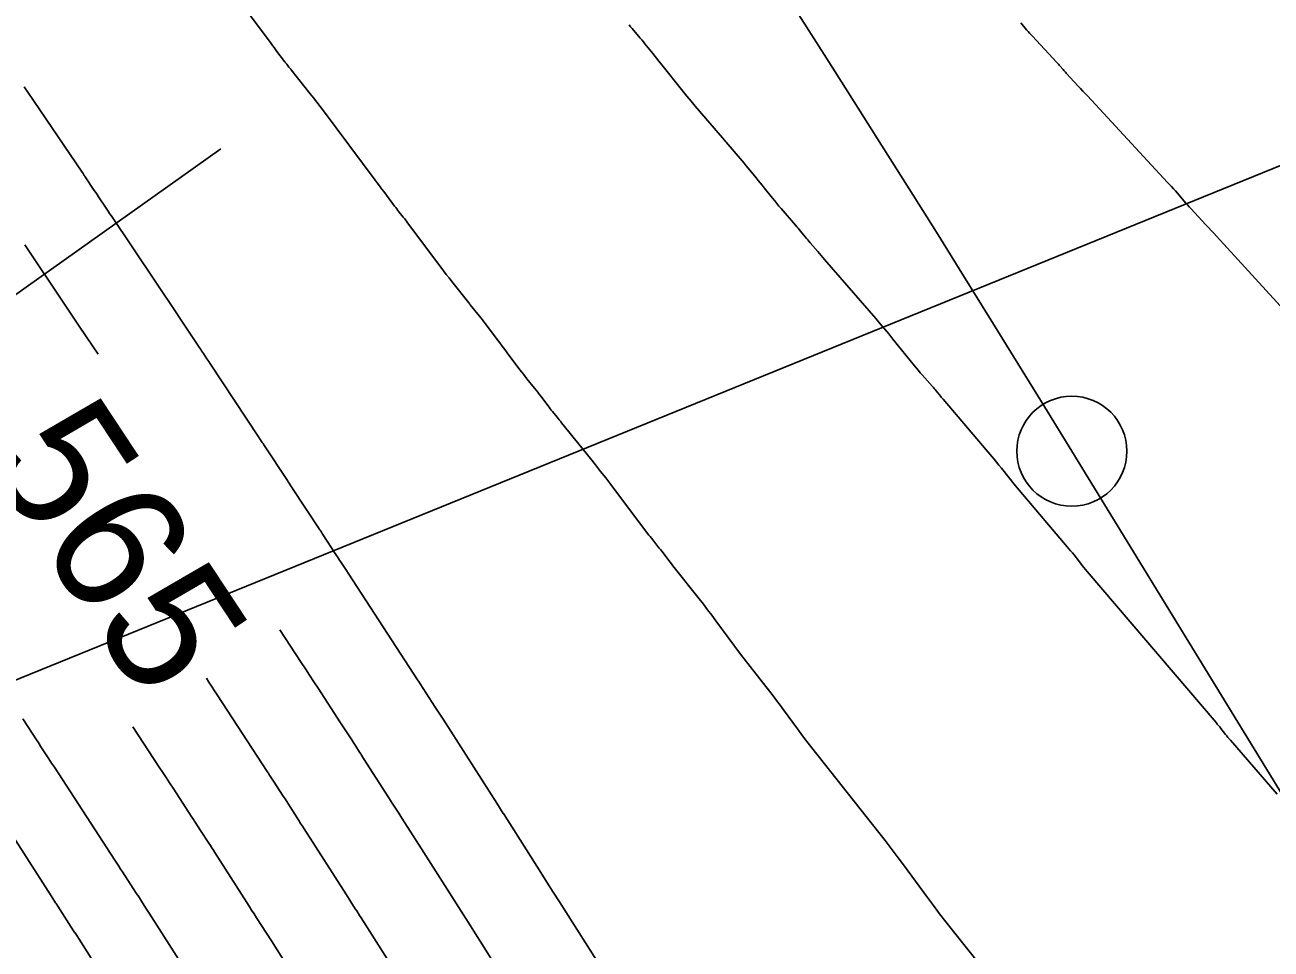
# Model space of a CAD drawing. Extents: x 954385 to 988206, y 1868364 to 1924553.
# Drawn here: x 955998.2 to 956054.8, y 1922682.6 to 1922724.6 of the extents above; entities that cross this region are included whole.
import ezdxf

# ---------------------------------------------------------------- set-up
doc = ezdxf.new("R2010")
doc.units = 0
for name, color, linetype in [('21', 7, 'Continuous'), ('26', 7, 'Continuous'), ('5', 7, 'Continuous'), ('6', 7, 'Continuous'), ('7', 7, 'Continuous'), ('Default', 7, 'Continuous')]:
    doc.layers.add(name, color=color, linetype=linetype)

msp = doc.modelspace()

# ---------------------------------------------------------------- linework, layer by layer
at = {"layer": '21'}
msp.add_circle((956045.796, 1922705.182), 2.5, dxfattribs=at)
at = {"layer": '26'}
for points in [[(956057.131, 1922718.928), (955949.627, 1922675.185), (955953.309, 1922679.922), (955949.627, 1922675.185), (955955.571, 1922674.365)], [(956007.131, 1922718.928), (955982.218, 1922701.222), (955984.715, 1922706.677), (955982.218, 1922701.222), (955988.191, 1922701.787)]]:
    msp.add_lwpolyline(points, dxfattribs=at)
at = {"layer": '6'}
for points in [[(956043.471, 1922724.65), (956043.741, 1922724.338), (956043.808, 1922724.262), (956043.875, 1922724.186), (956043.943, 1922724.111), (956044.011, 1922724.037), (956045.11, 1922722.852), (956045.146, 1922722.812), (956045.182, 1922722.772), (956045.218, 1922722.732), (956045.253, 1922722.691), (956045.394, 1922722.527), (956045.429, 1922722.486), (956045.465, 1922722.445), (956045.501, 1922722.405), (956045.538, 1922722.365), (956046.088, 1922721.774), (956046.191, 1922721.662), (956046.295, 1922721.55), (956046.399, 1922721.438), (956046.503, 1922721.326), (956050.145, 1922717.401), (956050.234, 1922717.304), (956050.323, 1922717.207), (956050.41, 1922717.109), (956050.497, 1922717.01), (956050.979, 1922716.457), (956050.997, 1922716.436), (956051.015, 1922716.416), (956051.033, 1922716.395), (956051.051, 1922716.375), (956051.124, 1922716.293), (956051.142, 1922716.272), (956051.16, 1922716.252), (956051.179, 1922716.232), (956051.197, 1922716.212), (956051.882, 1922715.476), (956052.003, 1922715.346), (956052.123, 1922715.216), (956052.242, 1922715.086), (956052.362, 1922714.956), (956055.596, 1922711.418)], [(956006.483, 1922694.866), (956006.597, 1922694.691), (956006.977, 1922694.109), (956009.243, 1922690.629), (956009.27, 1922690.589), (956009.296, 1922690.548), (956009.322, 1922690.508), (956009.349, 1922690.467), (956009.533, 1922690.183), (956009.975, 1922689.501), (956010.053, 1922689.381), (956010.131, 1922689.26), (956010.209, 1922689.139), (956010.286, 1922689.019), (956010.605, 1922688.52), (956010.684, 1922688.396), (956010.763, 1922688.273), (956010.842, 1922688.149), (956010.921, 1922688.026), (956012.845, 1922685.021), (956012.846, 1922685.019), (956013.243, 1922684.394), (956013.309, 1922684.29), (956013.375, 1922684.186), (956013.441, 1922684.082), (956013.507, 1922683.977), (956014.98, 1922681.656)]]:
    msp.add_lwpolyline(points, dxfattribs=at)
at = {"layer": '7'}
for points in [[(956007.296, 1922726.56), (956009.423, 1922723.703), (956009.488, 1922723.615), (956009.554, 1922723.528), (956009.62, 1922723.44), (956009.685, 1922723.353), (956010.031, 1922722.894), (956010.056, 1922722.861), (956010.081, 1922722.829), (956010.106, 1922722.796), (956010.131, 1922722.764), (956010.233, 1922722.634), (956010.258, 1922722.602), (956010.284, 1922722.57), (956010.31, 1922722.538), (956010.335, 1922722.506), (956011.201, 1922721.425), (956011.353, 1922721.234), (956011.503, 1922721.041), (956011.652, 1922720.847), (956011.799, 1922720.652), (956014.143, 1922717.507), (956014.241, 1922717.375), (956014.339, 1922717.244), (956014.438, 1922717.112), (956014.536, 1922716.98), (956015.032, 1922716.317), (956015.08, 1922716.253), (956015.129, 1922716.19), (956015.177, 1922716.128), (956015.227, 1922716.066), (956015.425, 1922715.818), (956015.475, 1922715.756), (956015.524, 1922715.693), (956015.572, 1922715.63), (956015.62, 1922715.566), (956017.123, 1922713.55), (956017.248, 1922713.384), (956017.375, 1922713.219), (956017.502, 1922713.055), (956017.631, 1922712.893), (956018.402, 1922711.931), (956018.406, 1922711.926), (956018.411, 1922711.92), (956018.415, 1922711.914), (956018.419, 1922711.907), (956018.438, 1922711.877), (956018.443, 1922711.87), (956018.448, 1922711.864), (956018.462, 1922711.847), (956018.47, 1922711.837), (956018.881, 1922711.324), (956018.95, 1922711.237), (956019.019, 1922711.15), (956019.087, 1922711.062), (956019.154, 1922710.974), (956019.696, 1922710.257), (956019.808, 1922710.108), (956019.921, 1922709.959), (956020.033, 1922709.809), (956020.145, 1922709.66), (956020.725, 1922708.886), (956020.803, 1922708.782), (956020.883, 1922708.679), (956020.963, 1922708.577), (956021.044, 1922708.475), (956021.387, 1922708.051), (956021.46, 1922707.959), (956021.533, 1922707.867), (956021.604, 1922707.774), (956021.675, 1922707.68), (956021.999, 1922707.245), (956022.049, 1922707.18), (956022.099, 1922707.115), (956022.149, 1922707.051), (956022.201, 1922706.987), (956022.408, 1922706.734), (956022.459, 1922706.67), (956022.511, 1922706.607), (956022.562, 1922706.543), (956022.614, 1922706.479), (956023.925, 1922704.853), (956024.159, 1922704.56), (956024.391, 1922704.265), (956024.621, 1922703.968), (956024.848, 1922703.669), (956026.521, 1922701.451), (956026.578, 1922701.375), (956026.636, 1922701.3), (956026.695, 1922701.226), (956026.754, 1922701.152), (956026.993, 1922700.858), (956027.053, 1922700.784), (956027.111, 1922700.709), (956027.169, 1922700.635), (956027.227, 1922700.559), (956027.481, 1922700.223), (956027.542, 1922700.142), (956027.604, 1922700.061), (956027.667, 1922699.981), (956027.73, 1922699.901), (956028.865, 1922698.471), (956029.058, 1922698.225), (956029.249, 1922697.978), (956029.438, 1922697.729), (956029.624, 1922697.478), (956030.736, 1922695.967), (956030.737, 1922695.966), (956032.056, 1922694.283), (956032.22, 1922694.072), (956032.382, 1922693.859), (956032.543, 1922693.645), (956032.701, 1922693.429), (956033.332, 1922692.564), (956033.49, 1922692.348), (956033.651, 1922692.134), (956033.814, 1922691.922), (956033.979, 1922691.711), (956037.024, 1922687.859), (956037.308, 1922687.496), (956037.589, 1922687.131), (956037.867, 1922686.762), (956038.141, 1922686.391), (956039.231, 1922684.903), (956039.506, 1922684.532), (956039.784, 1922684.164), (956040.066, 1922683.799), (956040.351, 1922683.437), (956043.97, 1922678.897)], [(956025.68, 1922724.557), (956025.752, 1922724.471), (956025.824, 1922724.386), (956026.116, 1922724.045), (956026.189, 1922723.959), (956026.26, 1922723.873), (956026.332, 1922723.786), (956026.402, 1922723.699), (956026.77, 1922723.24), (956026.855, 1922723.134), (956026.94, 1922723.028), (956027.024, 1922722.922), (956027.109, 1922722.816), (956028.129, 1922721.539), (956028.312, 1922721.312), (956028.498, 1922721.086), (956028.685, 1922720.862), (956028.875, 1922720.639), (956030.012, 1922719.319), (956030.059, 1922719.264), (956030.089, 1922719.229), (956030.732, 1922718.485), (956030.825, 1922718.377), (956030.917, 1922718.268), (956031.008, 1922718.158), (956031.097, 1922718.047), (956031.454, 1922717.601), (956031.544, 1922717.49), (956031.633, 1922717.379), (956031.723, 1922717.267), (956031.812, 1922717.156), (956032.201, 1922716.674), (956032.296, 1922716.557), (956032.393, 1922716.44), (956032.49, 1922716.325), (956032.588, 1922716.211), (956033.247, 1922715.451), (956033.303, 1922715.385), (956033.359, 1922715.32), (956033.414, 1922715.254), (956033.468, 1922715.187), (956033.686, 1922714.92), (956033.74, 1922714.854), (956033.795, 1922714.788), (956033.851, 1922714.722), (956033.906, 1922714.656), (956034.25, 1922714.255), (956034.326, 1922714.167), (956034.402, 1922714.078), (956034.479, 1922713.99), (956034.555, 1922713.901), (956036.887, 1922711.208), (956037.086, 1922710.977), (956037.282, 1922710.745), (956037.477, 1922710.51), (956037.67, 1922710.275), (956038.647, 1922709.068), (956038.734, 1922708.962), (956038.822, 1922708.856), (956038.912, 1922708.752), (956039.002, 1922708.649), (956039.463, 1922708.127), (956039.505, 1922708.079), (956039.546, 1922708.031), (956039.587, 1922707.983), (956039.627, 1922707.934), (956039.786, 1922707.738), (956039.826, 1922707.689), (956039.866, 1922707.64), (956039.907, 1922707.592), (956039.948, 1922707.544), (956042.156, 1922704.949), (956042.267, 1922704.818), (956042.376, 1922704.686), (956042.485, 1922704.553), (956042.592, 1922704.419), (956043.234, 1922703.614), (956043.235, 1922703.613), (956045.587, 1922700.843), (956045.664, 1922700.75), (956045.741, 1922700.657), (956045.817, 1922700.563), (956045.893, 1922700.468), (956046.192, 1922700.088), (956046.267, 1922699.994), (956046.343, 1922699.9), (956046.42, 1922699.807), (956046.498, 1922699.714), (956052.344, 1922692.852), (956052.4, 1922692.786), (956052.455, 1922692.72), (956052.51, 1922692.653), (956052.564, 1922692.585), (956052.779, 1922692.315), (956052.833, 1922692.248), (956052.888, 1922692.181), (956052.944, 1922692.115), (956053, 1922692.049), (956055.115, 1922689.599)], [(955998.204, 1922721.748), (955998.37, 1922721.502), (956000.831, 1922717.864), (956000.877, 1922717.796), (956000.935, 1922717.71), (956000.958, 1922717.675), (956000.97, 1922717.658), (956001.389, 1922717.03), (956001.453, 1922716.936), (956001.516, 1922716.841), (956001.579, 1922716.746), (956001.643, 1922716.652), (956001.896, 1922716.273), (956001.959, 1922716.179), (956002.023, 1922716.084), (956002.086, 1922715.989), (956002.149, 1922715.895), (956005.162, 1922711.398), (956005.214, 1922711.321), (956005.333, 1922711.142), (956005.368, 1922711.091), (956006.185, 1922709.866), (956006.226, 1922709.805), (956006.266, 1922709.745), (956006.307, 1922709.684), (956006.347, 1922709.623), (956006.508, 1922709.38), (956006.588, 1922709.259), (956006.669, 1922709.137), (956008.851, 1922705.838), (956008.859, 1922705.824), (956008.896, 1922705.766), (956008.908, 1922705.749), (956008.913, 1922705.74), (956009.015, 1922705.586), (956009.053, 1922705.529), (956009.091, 1922705.471), (956010.158, 1922703.859), (956010.198, 1922703.798), (956010.238, 1922703.738), (956010.338, 1922703.586), (956010.378, 1922703.525), (956010.398, 1922703.494), (956011.602, 1922701.658), (956011.625, 1922701.623), (956011.648, 1922701.588), (956011.705, 1922701.5), (956011.74, 1922701.447), (956012.391, 1922700.451), (956012.438, 1922700.379), (956012.485, 1922700.308), (956012.531, 1922700.236), (956012.578, 1922700.164), (956012.812, 1922699.806), (956012.952, 1922699.591), (956016.077, 1922694.794), (956016.115, 1922694.736), (956016.19, 1922694.619), (956016.877, 1922693.559), (956016.907, 1922693.513), (956016.936, 1922693.467), (956016.966, 1922693.422), (956016.995, 1922693.376), (956017.112, 1922693.193), (956017.171, 1922693.101), (956017.229, 1922693.01), (956019.667, 1922689.195), (956019.969, 1922688.72), (956019.97, 1922688.718), (956021.67, 1922686.042), (956021.953, 1922685.596), (956022.236, 1922685.15), (956022.52, 1922684.704), (956022.803, 1922684.258), (956027.096, 1922677.499)], [(955998.234, 1922714.556), (956000.004, 1922711.911), (956000.187, 1922711.638), (956000.37, 1922711.365), (956000.553, 1922711.091), (956000.736, 1922710.818), (956001.559, 1922709.589)], [(956009.821, 1922697.069), (956010.788, 1922695.585), (956010.979, 1922695.292), (956011.17, 1922694.999), (956011.36, 1922694.707), (956011.551, 1922694.414), (956012.576, 1922692.84), (956012.636, 1922692.748), (956012.696, 1922692.656), (956012.755, 1922692.565), (956012.815, 1922692.473), (956013.082, 1922692.061), (956013.172, 1922691.922), (956013.263, 1922691.782), (956013.443, 1922691.503), (956013.489, 1922691.434), (956013.534, 1922691.364), (956013.579, 1922691.294), (956013.623, 1922691.224), (956014.773, 1922689.429), (956014.921, 1922689.197), (956015.07, 1922688.965), (956015.218, 1922688.733), (956015.366, 1922688.501), (956016.256, 1922687.109), (956016.257, 1922687.107), (956018.471, 1922683.62), (956018.781, 1922683.133), (956018.914, 1922682.924), (956019.406, 1922682.149)], [(956006.019, 1922680.845), (956003.874, 1922684.198), (956003.765, 1922684.369), (956003.655, 1922684.54), (956003.36, 1922685.003), (956003.343, 1922685.028), (956003.327, 1922685.054), (956003.31, 1922685.08), (956003.294, 1922685.105), (956003.161, 1922685.31), (956002.672, 1922686.064), (956002.585, 1922686.198), (956002.497, 1922686.333), (956002.41, 1922686.467), (956002.323, 1922686.601), (955999.574, 1922690.818), (955999.447, 1922691.014), (955999.32, 1922691.209), (955998.967, 1922691.75), (955998.937, 1922691.796), (955998.908, 1922691.841), (955998.803, 1922692.001), (955998.788, 1922692.023), (955998.137, 1922693.018)], [(956011.793, 1922679.213), (956009.432, 1922682.931), (956009.431, 1922682.933), (956008.76, 1922683.981), (956008.648, 1922684.156), (956008.536, 1922684.331), (956008.425, 1922684.506), (956008.313, 1922684.681), (956006.865, 1922686.945), (956006.797, 1922687.051), (956006.729, 1922687.157), (956006.661, 1922687.263), (956006.592, 1922687.369), (956006.216, 1922687.948), (956006.11, 1922688.113), (956005.968, 1922688.331), (956005.933, 1922688.386), (956005.897, 1922688.441), (956005.862, 1922688.495), (956005.826, 1922688.55), (956004.965, 1922689.872), (956004.809, 1922690.11), (956004.654, 1922690.349), (956004.498, 1922690.587), (956004.343, 1922690.826), (956003.145, 1922692.664)], [(955996.173, 1922690.032), (955999.432, 1922684.976), (955999.507, 1922684.86), (955999.633, 1922684.665), (955999.658, 1922684.626), (955999.683, 1922684.587), (955999.708, 1922684.548), (955999.733, 1922684.509), (956000.451, 1922683.389), (956000.497, 1922683.317), (956000.514, 1922683.29), (956002.988, 1922679.385)]]:
    msp.add_lwpolyline(points, dxfattribs=at)
at = {"layer": 'Default'}
msp.add_line((957221.14, 1920784.239), (956045.796, 1922705.182), dxfattribs=at)
msp.add_arc((955068.332, 1922107.114), 1145.916, 31.460692, 46.414195, dxfattribs=at)

# ---------------------------------------------------------------- texts
at = {"layer": '5'}
msp.add_text('565', height=6, rotation=303.4202, dxfattribs=at).set_placement((955996.307, 1922704.84))

doc.saveas('drawing.dxf')
